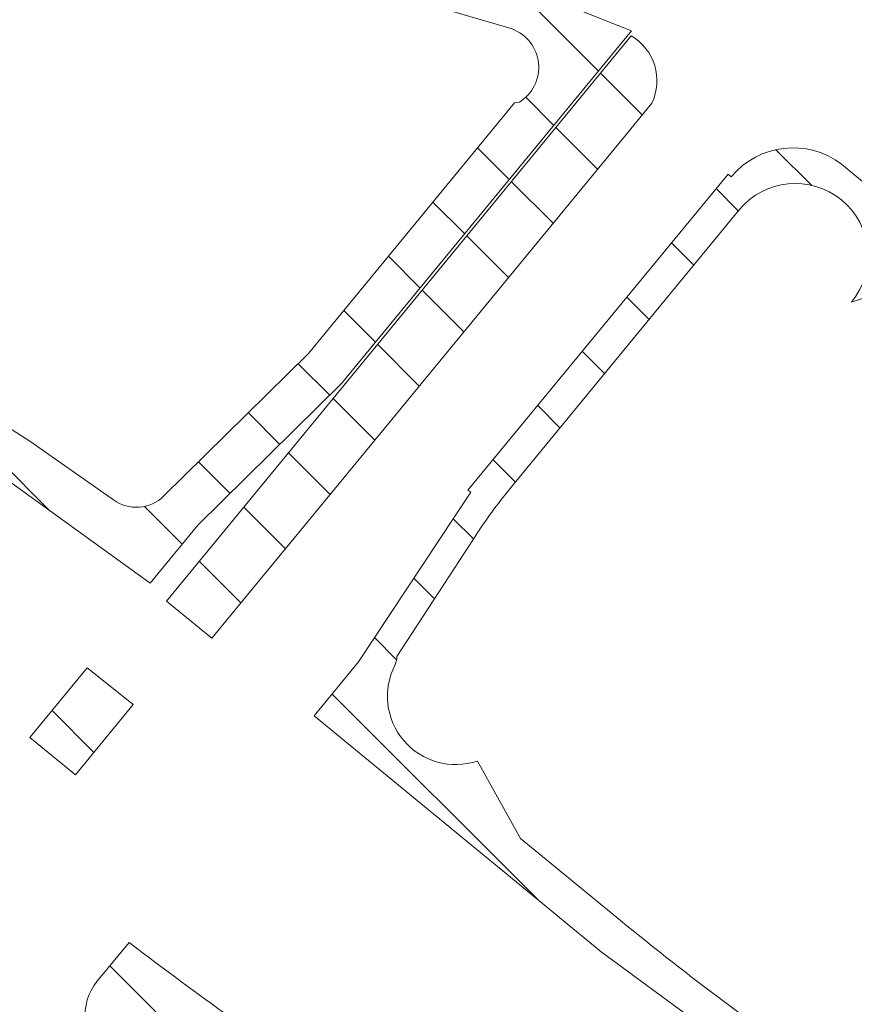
# Model space of a CAD drawing. Header units: metres. Extents: x 167411 to 168816, y 461777 to 462985.
# Tile 414 of 493: x 167743 to 167773, y 462719 to 462755. Entities that reach past the tile are written whole.
import ezdxf

# ---------------------------------------------------------------- set-up
doc = ezdxf.new("R2010")
doc.units = ezdxf.units.M
doc.header["$LTSCALE"] = 0.5
for name, color, linetype, lineweight, true_color in [('Noord-N-WE-GW-AANVULLEN-teelgrond 1e grootte boom', 7, 'Continuous', 18, 0x0001ff), ('Noord-N-WE-GW-AANVULLEN-vrijgekomen grond (uitvullen)', 7, 'Continuous', 18, 0x0100ff), ('Noord-N-WE-GW-AANVULLEN-zand uitvullen', 7, 'Continuous', 18, 0x3fff01), ('Zuid-N-WE-GW-AANVULLEN-menggranulaat', 7, 'Continuous', 18, 0x01ff7f), ('Zuid-N-WE-GW-AANVULLEN-teelgrond 1e grootte boom', 7, 'Continuous', 18, 0x0001ff), ('Zuid-N-WE-GW-AANVULLEN-vrijgekomen grond (uitvullen)', 7, 'Continuous', 18, 0x0100ff), ('Zuid-N-WE-GW-AANVULLEN-zand uitvullen', 7, 'Continuous', 18, 0x3fff01), ('Zuid-N-WE-GW-ONTGRAVEN-grond-menggranulaat', 7, 'Continuous', 18, 0xff0001)]:
    doc.layers.add(name, color=color, linetype=linetype, lineweight=lineweight, true_color=true_color)
pattern_1 = [(45, (0, 0), (-3.535533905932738, 3.535533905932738), []), (45, (3.5355339, 0), (-3.535533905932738, 3.535533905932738), [2.5, -1.25])]
pattern_2 = [(135, (0, 0), (-1.767766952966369, -1.767766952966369), [])]

msp = doc.modelspace()

# ---------------------------------------------------------------- hatches: boundary and pattern name
at = {"layer": 'Noord-N-WE-GW-AANVULLEN-teelgrond 1e grootte boom'}
h = msp.add_hatch(dxfattribs=at)
h.set_pattern_fill('ANSI33', color=256, scale=20)
h.set_pattern_definition(pattern_1)
h.paths.add_polyline_path([(167851.496245, 462738.563006), (167851.496245, 462733.563006), (167857.496245, 462733.563006), (167857.496245, 462738.563006)])
h.paths.add_polyline_path([(167851.3662560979, 462731.3587327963), (167851.3662560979, 462726.3587327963), (167857.3662560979, 462726.3587327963), (167857.3662560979, 462731.3587327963)])
h.paths.add_polyline_path([(167853.7575194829, 462724.8166165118), (167854.1870491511, 462719.8351002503), (167860.1648686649, 462720.3505358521), (167859.7353389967, 462725.3320521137)])
edge = h.paths.add_edge_path()
edge.add_line((167819.752561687, 462698.5678700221), (167818.5773189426, 462699.0071671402))
edge.add_line((167818.5773189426, 462699.0071671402), (167819.6625522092, 462695.1794274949))
edge.add_line((167819.6625522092, 462695.1794274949), (167823.7469851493, 462693.8079464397))
edge.add_arc((167900.6604038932, 462925.3685777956), 243.9999999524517, 251.6259691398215, 258.5614237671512)
edge.add_arc((167946.0157406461, 463149.5269567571), 472.7008644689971, 258.5614237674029, 259.1146180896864)
edge.add_arc((167946.0157504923, 463149.526999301), 472.7009081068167, 259.1146178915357, 259.7296689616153)
edge.add_line((167861.7366223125, 462684.3999445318), (167862.3462604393, 462687.5686881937))
edge.add_arc((167897.0482822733, 462880.5361637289), 196.0629412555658, 258.8202020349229, 259.8052653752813, ccw=False)
edge.add_arc((167900.6604038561, 462925.3685776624), 240.799999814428, 250.3668830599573, 260.0454236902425, ccw=False)
edge = h.paths.add_edge_path()
edge.add_line((167578.4032729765, 462799.7303160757), (167596.6203670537, 462796.9720314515))
edge.add_line((167596.6203670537, 462796.9720314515), (167601.6020787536, 462796.1410789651))
edge.add_arc((167606.5339795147, 462827.100711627), 31.34999999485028, 260.94877682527, 275.6641324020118)
edge.add_line((167609.6281247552, 462795.9037764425), (167609.6238054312, 462793.4097978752))
edge.add_arc((167603.0385404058, 462821.3954510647), 28.74999999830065, 263.5356267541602, 283.2413064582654, ccw=False)
edge.add_arc((167609.42836148, 462855.0211414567), 62.93352959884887, 252.2468160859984, 261.20118637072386, ccw=False)
edge.add_arc((167562.3483782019, 462696.7118973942), 102.2499999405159, 74.17099039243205, 77.73495314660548)
edge.add_arc((167562.3483781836, 462696.7118973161), 102.250000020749, 77.73495314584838, 81.12712426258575)
edge.add_line((167578.1196902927, 462797.7382711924), (167578.4032729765, 462799.7303160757))
edge = h.paths.add_edge_path()
edge.add_arc((167472.8983696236, 462038.8933752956), 768.1212285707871, 83.66386098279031, 84.63420210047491, ccw=False)
edge.add_line((167557.6691693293, 462802.3225686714), (167557.5895591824, 462800.5467459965))
edge.add_arc((167555.5527658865, 462613.8437053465), 186.7141502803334, 89.37496984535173, 91.48672537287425)
edge.add_line((167550.7084035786, 462800.495000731), (167546.2931048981, 462800.5326116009))
edge.add_line((167546.2931048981, 462800.5326116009), (167544.6420942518, 462803.1182976))
edge.add_line((167544.6420942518, 462803.1182976), (167544.728463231, 462803.6486691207))
edge = h.paths.add_edge_path()
edge.add_line((167502.3501883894, 462807.3307395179), (167484.6232827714, 462807.8409732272))
edge.add_line((167484.6232827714, 462807.8409732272), (167479.5257499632, 462809.9299242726))
edge.add_line((167479.5257499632, 462809.9299242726), (167479.5256575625, 462809.9101138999))
edge.add_arc((167475.679294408, 461985.2643094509), 824.6547746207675, 89.73275947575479, 92.94858476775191)
edge.add_arc((167431.5555315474, 462841.903473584), 33.11999999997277, 262.34218993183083, 272.94858476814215, ccw=False)
edge.add_line((167427.142078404, 462809.0788512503), (167426.7420394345, 462806.1212264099))
edge.add_arc((167432.0353601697, 462845.4296723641), 39.66324706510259, 262.3306199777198, 270.6948268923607)
edge.add_arc((167473.7999534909, 462046.5827580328), 760.3082304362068, 90.64474842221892, 93.112606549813, ccw=False)
edge.add_line((167465.244398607, 462806.842850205), (167494.8134747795, 462803.0676205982))
edge.add_arc((167472.8515045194, 461852.3212443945), 951.0000000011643, 86.68204269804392, 88.67671915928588, ccw=False)
edge.add_line((167527.8924539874, 462801.7271080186), (167531.204409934, 462801.5236236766))
edge.add_line((167531.204409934, 462801.5236236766), (167531.5202549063, 462805.673126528))
edge.add_arc((167473.7849370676, 462047.1590229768), 760.7082306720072, 85.64724816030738, 87.84798802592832)
at = {"layer": 'Noord-N-WE-GW-AANVULLEN-vrijgekomen grond (uitvullen)'}
h = msp.add_hatch(dxfattribs=at)
h.set_pattern_fill('ANSI31', color=256, scale=20, angle=90)
h.set_pattern_definition(pattern_2)
h.paths.add_polyline_path([(167706.5403685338, 462772.1138075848), (167705.5804373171, 462772.3937999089), (167705.4124074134, 462771.8178086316), (167703.7516926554, 462762.0633027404), (167703.4842424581, 462761.5262080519), (167704.3793998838, 462761.0804579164), (167704.3125373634, 462760.9461843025), (167706.702073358, 462759.6931818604), (167716.3782634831, 462754.1611343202), (167725.1101927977, 462748.8741298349), (167738.1994045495, 462740.948880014), (167742.532467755, 462738.175838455), (167747.7370779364, 462734.41951791), (167749.4384790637, 462736.4891531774), (167754.583392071, 462741.5587953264), (167764.9536591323, 462754.1798085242), (167756.5114375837, 462757.5363003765)])
edge = h.paths.add_edge_path(flags=16)
edge.add_line((167760.9397763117, 462751.6359280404), (167760.7716218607, 462751.6103917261))
edge.add_line((167760.7716218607, 462751.6103917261), (167753.4005272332, 462742.6394865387))
edge.add_line((167753.4005272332, 462742.6394865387), (167748.2249168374, 462737.5395961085))
edge.add_arc((167747.2422889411, 462738.5368134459), 1.400000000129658, 233.96650911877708, 314.5777961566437, ccw=False)
edge.add_line((167746.4187276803, 462737.4046708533), (167743.4281533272, 462739.5016391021))
edge.add_line((167743.4281533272, 462739.5016391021), (167739.0281055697, 462742.3175489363))
edge.add_line((167739.0281055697, 462742.3175489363), (167717.211737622, 462755.5269132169))
edge.add_arc((167625.3086766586, 462606.0983188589), 175.4282686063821, 58.40723921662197, 62.07926896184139)
edge.add_line((167707.4528848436, 462761.1060815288), (167707.1000039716, 462766.4000602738))
edge.add_line((167707.1000039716, 462766.4000602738), (167706.6357025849, 462766.5763348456))
edge.add_arc((167707.6282180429, 462767.9625082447), 1.704864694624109, 80.19333900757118, 234.3969182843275, ccw=False)
edge.add_line((167707.9185975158, 462769.6424616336), (167760.6802256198, 462754.2508955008))
edge.add_arc((167760.1668116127, 462752.8772022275), 1.466501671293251, -57.93662365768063, 69.50691150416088, ccw=False)
edge.add_line((167760.9453142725, 462751.6343986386), (167760.9397763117, 462751.6359280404))
h = msp.add_hatch(dxfattribs=at)
h.set_pattern_fill('ANSI31', color=256, scale=20, angle=90)
h.set_pattern_definition(pattern_2)
edge = h.paths.add_edge_path()
edge.add_line((167773.9350348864, 462744.8437128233), (167774.7053209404, 462747.5686042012))
edge.add_line((167774.7053209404, 462747.5686042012), (167772.4681345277, 462749.4091594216))
edge.add_arc((167770.7280234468, 462747.1238616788), 2.87238095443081, 52.71299964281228, 140.1453599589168)
edge.add_line((167768.5229749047, 462748.9646042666), (167768.4071028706, 462749.059860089))
edge.add_line((167768.4071028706, 462749.059860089), (167759.1034751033, 462737.7426487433))
edge.add_line((167759.1034751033, 462737.7426487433), (167759.203539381, 462737.6764132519))
edge.add_line((167759.203539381, 462737.6764132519), (167755.1871688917, 462731.6087416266))
edge.add_line((167755.1871688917, 462731.6087416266), (167753.595630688, 462729.6727469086))
edge.add_line((167753.595630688, 462729.6727469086), (167754.7471526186, 462728.7266177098))
edge.add_line((167754.7471526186, 462728.7266177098), (167760.9556895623, 462723.6252692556))
edge.add_line((167760.9556895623, 462723.6252692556), (167763.8707047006, 462721.2300982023))
edge.add_line((167763.8707047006, 462721.2300982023), (167772.4173993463, 462714.9365886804))
edge.add_line((167772.4173993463, 462714.9365886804), (167789.7646908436, 462704.7839077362))
edge.add_line((167789.7646908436, 462704.7839077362), (167803.3519518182, 462698.3356511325))
edge.add_line((167803.3519518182, 462698.3356511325), (167803.4232144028, 462698.4753509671))
edge.add_line((167803.4232144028, 462698.4753509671), (167804.3450095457, 462698.0911183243))
edge.add_line((167804.3450095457, 462698.0911183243), (167804.5758562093, 462698.6449322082))
edge.add_line((167804.5758562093, 462698.6449322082), (167810.5811801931, 462701.9960651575))
edge.add_line((167810.5811801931, 462701.9960651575), (167807.2148443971, 462703.824238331))
edge.add_line((167807.2148443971, 462703.824238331), (167803.3306558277, 462701.6217586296))
edge.add_arc((167802.8460870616, 462700.9058441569), 0.8644885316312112, -103.0830627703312, 55.90778063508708, ccw=False)
edge.add_arc((167882.1809058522, 462882.209019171), 198.7510608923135, 236.6760153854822, 246.4123589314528, ccw=False)
edge.add_arc((167827.2157503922, 462798.6067503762), 98.69853638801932, 236.08317367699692, 236.6753450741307, ccw=False)
edge.add_arc((167827.2165609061, 462798.6079693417), 98.70000020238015, 230.5911913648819, 236.0831780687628, ccw=False)
edge.add_line((167764.5569343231, 462722.3487978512), (167761.6419191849, 462724.7439689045))
edge.add_line((167761.6419191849, 462724.7439689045), (167760.9824417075, 462725.2858396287))
edge.add_line((167760.9824417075, 462725.2858396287), (167759.4385842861, 462728.0537303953))
edge.add_arc((167758.6675335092, 462730.374319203), 2.445332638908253, 152.3410074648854, 288.37984877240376, ccw=False)
edge.add_arc((167755.8140827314, 462731.7924718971), 0.7435235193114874, 337.627139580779, 360.3502143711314)
edge.add_line((167756.5575923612, 462731.7970165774), (167759.3561178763, 462736.0950902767))
edge.add_arc((167775.2784544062, 462725.7278727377), 19.00000000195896, 140.5911913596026, 146.9313831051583, ccw=False)
edge.add_line((167760.598370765, 462737.7900095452), (167768.8034407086, 462747.7758947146))
edge.add_arc((167770.8122942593, 462746.1252865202), 2.599999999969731, -39.40880863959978, 140.5911913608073, ccw=False)
edge.add_line((167772.8211478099, 462744.4746783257), (167773.9350348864, 462744.8437128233))
at = {"layer": 'Noord-N-WE-GW-AANVULLEN-zand uitvullen'}
h = msp.add_hatch(dxfattribs=at)
h.set_pattern_fill('ANSI31', color=256, scale=20, angle=90)
h.set_pattern_definition(pattern_2)
edge = h.paths.add_edge_path()
edge.add_line((167749.9464689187, 462732.4489679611), (167748.3157090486, 462733.7721422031))
edge.add_line((167748.3157090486, 462733.7721422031), (167754.5501662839, 462741.3597160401))
edge.add_line((167754.5501662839, 462741.3597160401), (167764.9394306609, 462754.0038497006))
edge.add_arc((167764.012295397, 462752.4029373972), 1.850000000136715, -26.0576243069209, 59.923609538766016, ccw=False)
edge.add_line((167765.6742479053, 462751.5902788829), (167765.4030401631, 462751.2602086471))
edge.add_line((167765.4030401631, 462751.2602086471), (167764.7681908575, 462750.4875726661))
edge.add_line((167764.7681908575, 462750.4875726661), (167756.1026763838, 462739.9413088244))
edge.add_line((167756.1026763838, 462739.9413088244), (167749.9464689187, 462732.4489679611))
edge = h.paths.add_edge_path()
edge.add_line((167810.1293982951, 462723.4999018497), (167809.4386496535, 462721.6654249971))
edge.add_arc((167826.3977031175, 462766.3047533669), 47.75226834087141, 213.4088242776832, 249.1975735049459, ccw=False)
edge.add_arc((167742.884921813, 462711.218561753), 52.29208756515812, 33.40992391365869, 41.08554998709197)
edge.add_line((167782.2989929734, 462745.5841465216), (167783.772605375, 462746.8761828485))
edge.add_arc((167742.9192725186, 462711.2429217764), 54.21000000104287, 33.408366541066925, 41.095720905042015, ccw=False)
edge.add_arc((167826.3960196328, 462766.3031859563), 45.79000000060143, 213.4083665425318, 249.1916025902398)
edge = h.paths.add_edge_path()
edge.add_line((167832.8608694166, 462724.461658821), (167832.8628630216, 462724.417020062))
edge.add_line((167832.8628630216, 462724.417020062), (167832.8399695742, 462724.4160300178))
edge.add_line((167832.8399695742, 462724.4160300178), (167833.0613952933, 462719.4580923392))
edge.add_line((167833.0613952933, 462719.4580923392), (167833.0842872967, 462719.4591147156))
edge.add_line((167833.0842872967, 462719.4591147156), (167833.1341986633, 462718.3415505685))
edge.add_arc((167836.0106400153, 462774.2175613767), 55.94999998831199, 267.0530717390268, 274.9281216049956)
edge.add_line((167840.8170770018, 462718.4743944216), (167870.436461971, 462721.0283165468))
edge.add_line((167870.436461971, 462721.0283165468), (167870.6169378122, 462718.9360860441))
edge.add_line((167870.6169378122, 462718.9360860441), (167840.9974794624, 462716.3821575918))
edge.add_arc((167836.0106400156, 462774.2175613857), 58.04999999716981, 263.4683981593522, 274.9281216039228, ccw=False)
edge.add_arc((167829.7258858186, 462719.3261744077), 2.800000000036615, 177.8736503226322, 263.4683981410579, ccw=False)
edge.add_line((167826.9278137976, 462719.4300636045), (167829.8827276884, 462718.7707483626))
edge.add_line((167829.8827276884, 462718.7707483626), (167830.4841172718, 462721.4660514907))
edge.add_line((167830.4841172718, 462721.4660514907), (167830.5117628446, 462721.6108535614))
edge.add_line((167830.5117628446, 462721.6108535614), (167830.9468928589, 462724.3377614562))
edge.add_line((167830.9468928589, 462724.3377614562), (167830.7587835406, 462724.3677778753))
edge.add_line((167830.7587835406, 462724.3677778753), (167832.8608694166, 462724.461658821))
edge = h.paths.add_edge_path()
edge.add_line((167827.8648713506, 462724.8295566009), (167829.5824657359, 462724.555481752))
edge.add_line((167829.5824657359, 462724.555481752), (167832.8102013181, 462724.6996351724))
edge.add_line((167832.8102013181, 462724.6996351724), (167832.5505339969, 462730.5138395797))
edge.add_line((167832.5505339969, 462730.5138395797), (167827.9559298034, 462730.3086406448))
edge.add_arc((167795.3298903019, 462728.1105633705), 32.69999995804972, -5.758553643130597, 3.854299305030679, ccw=False)
edge = h.paths.add_edge_path()
edge.add_line((167817.9536276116, 462701.0487781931), (167819.5593207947, 462700.1919530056))
edge.add_line((167819.5593207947, 462700.1919530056), (167826.4026807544, 462713.0164317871))
edge.add_arc((167826.0324682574, 462710.2410142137), 2.799999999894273, 82.40217579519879, 151.9148606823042)
edge.add_line((167823.5621710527, 462711.5592068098), (167817.9536276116, 462701.0487781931))
at = {"layer": 'Zuid-N-WE-GW-AANVULLEN-menggranulaat'}
h = msp.add_hatch(dxfattribs=at)
h.set_pattern_fill('ANSI37', color=256, scale=20)
h.set_pattern_definition([(45, (0, 0), (-1.767766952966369, 1.767766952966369), []), (135, (0, 0), (-1.767766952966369, -1.767766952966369), [])])
edge = h.paths.add_edge_path()
edge.add_arc((167803.4791472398, 462466.3690323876), 20.99999999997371, 297.6526232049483, 334.9313167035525)
edge.add_line((167822.5009582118, 462457.4712401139), (167827.8134121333, 462468.8282701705))
edge.add_arc((167808.7916689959, 462477.7260058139), 20.99991456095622, 334.9313782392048, 364.503464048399)
edge.add_line((167829.7267481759, 462479.3749058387), (167827.4790799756, 462507.9125713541))
edge.add_arc((167825.4852546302, 462507.755534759), 2.000000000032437, 4.503402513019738, 90.27156755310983)
edge.add_arc((167824.8460969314, 462642.6050917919), 132.8510717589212, 259.64941472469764, 270.2715675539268, ccw=False)
edge.add_arc((167754.8900732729, 462225.1511423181), 290.4445156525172, 80.86994677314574, 87.31915756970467)
edge.add_arc((167775.0175849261, 462636.516389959), 121.415015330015, 260.654251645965, 266.9109979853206, ccw=False)
edge.add_arc((167974.3146421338, 463868.2755060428), 1369.192570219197, 259.95828140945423, 260.7955184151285, ccw=False)
edge.add_arc((167530.3156294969, 461237.1591816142), 1299.214996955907, 80.9099083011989, 81.3481679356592)
edge.add_line((167725.7562178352, 462521.5900223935), (167726.5613614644, 462523.2881156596))
edge.add_arc((167530.3156294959, 461237.1591816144), 1301.01499695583, 80.90924953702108, 81.32436302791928, ccw=False)
edge.add_arc((167974.3146421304, 463868.2755060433), 1367.392570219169, 259.957655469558, 260.7956117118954)
edge.add_arc((167775.0175849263, 462636.5163899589), 119.6150153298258, 260.6531923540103, 266.9079431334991)
edge.add_arc((167754.8900732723, 462225.1511423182), 292.2445156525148, 80.8661692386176, 87.3178939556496, ccw=False)
edge.add_arc((167824.846096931, 462642.6050917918), 131.0510717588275, 259.6410738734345, 270.081003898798)
edge.add_arc((167825.0285473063, 462513.5541490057), 1.999999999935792, 270.0810038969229, 364.5034025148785)
edge.add_line((167827.0223726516, 462513.711185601), (167826.3476529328, 462522.277808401))
edge.add_arc((167851.2704697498, 462524.2407658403), 25.00000000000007, 159.6344798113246, 184.5034025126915, ccw=False)
edge.add_line((167827.8331801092, 462532.9409643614), (167839.6054740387, 462564.6541099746))
edge.add_arc((167863.0427636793, 462555.9539114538), 25.00000000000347, 92.92646269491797, 159.6344798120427, ccw=False)
edge.add_arc((167859.6731861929, 462621.8678397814), 41.00000000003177, 272.9264626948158, 332.9525938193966)
edge.add_arc((167761.4366320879, 462672.0242893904), 151.2999999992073, 332.9525938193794, 343.4711954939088)
edge.add_arc((167761.4366320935, 462672.0242893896), 151.2999999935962, 343.4711954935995, 352.7182832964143)
edge.add_arc((167761.4366320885, 462672.0242893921), 151.299999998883, 352.7182832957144, 359.9848447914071)
edge.add_arc((167762.6427129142, 462672.126905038), 150.0939816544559, 359.9455512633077, 369.780692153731)
edge.add_arc((167930.1719424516, 462701.5206140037), 19.9999999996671, 191.1198891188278, 191.2334212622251, ccw=False)
edge.add_arc((167737.3431602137, 462663.465514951), 176.548040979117, 11.16895386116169, 18.09769581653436)
edge.add_line((167905.1570562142, 462718.3080812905), (167903.1593950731, 462724.0577253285))
edge.add_arc((167739.6427847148, 462664.0457215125), 174.1812919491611, 20.15357154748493, 22.68530781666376)
edge.add_line((167900.3488921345, 462731.2221273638), (167888.5491926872, 462758.9092599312))
edge.add_arc((165746.7489998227, 461786.7376482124), 2352.110904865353, 24.41348664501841, 26.09998645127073)
edge.add_line((167859.0096983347, 462821.5228676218), (167856.2721985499, 462827.0317757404))
edge.add_line((167856.2721985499, 462827.0317757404), (167849.4427865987, 462840.7263118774))
edge.add_line((167849.4427865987, 462840.7263118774), (167853.1350324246, 462842.2854980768))
edge.add_line((167853.1350324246, 462842.2854980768), (167860.3813711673, 462827.7549278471))
edge.add_line((167860.3813711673, 462827.7549278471), (167861.3957378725, 462825.6996336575))
edge.add_line((167861.3957378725, 462825.6996336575), (167863.1099234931, 462822.2444456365))
edge.add_arc((165737.1791078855, 461782.2200335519), 2366.692335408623, 24.416192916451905, 26.068294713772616, ccw=False)
edge.add_line((167892.2107470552, 462760.5202148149), (167904.0259808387, 462732.7966320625))
edge.add_arc((167739.8099433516, 462664.1044459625), 178.0042791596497, 19.80421544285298, 22.699741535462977, ccw=False)
edge.add_line((167907.2863097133, 462724.4135672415), (167909.2465979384, 462718.6607007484))
edge.add_arc((167740.0904840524, 462664.1680653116), 177.7167357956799, 11.117207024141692, 17.85603628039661, ccw=False)
edge.add_arc((167930.1719424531, 462701.5206139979), 16.00000000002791, 191.1198890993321, 191.4083296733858)
edge.add_arc((167760.3030476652, 462671.9276384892), 156.4335888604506, 0.020354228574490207, 9.726300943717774, ccw=False)
edge.add_arc((167761.4366320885, 462672.0242893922), 155.2999999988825, 352.7182832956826, 359.9848447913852, ccw=False)
edge.add_arc((167761.4366320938, 462672.0242893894), 155.2999999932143, 343.47119549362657, 352.71828329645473, ccw=False)
edge.add_arc((167761.4366320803, 462672.0242893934), 155.3000000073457, 332.95259381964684, 343.47119549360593, ccw=False)
edge.add_arc((167859.6731861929, 462621.8678397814), 45.0000000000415, 272.9264626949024, 332.9525938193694, ccw=False)
edge.add_arc((167863.0427636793, 462555.9539114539), 20.99999999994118, 92.92646269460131, 159.6344798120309)
edge.add_line((167843.3554403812, 462563.2620782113), (167831.5831464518, 462531.548932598))
edge.add_arc((167851.2704697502, 462524.2407658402), 21.00000000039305, 159.6344798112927, 184.5034025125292)
edge.add_line((167830.3353036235, 462522.5918815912), (167833.7143988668, 462479.6889790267))
edge.add_arc((167808.7916777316, 462477.7260042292), 24.99990597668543, -25.068626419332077, 4.503459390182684, ccw=False)
edge.add_line((167831.4366161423, 462467.1334566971), (167826.1241603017, 462455.7764225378))
edge.add_arc((167803.4791472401, 462466.3690323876), 24.99999999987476, 326.0230712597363, 334.93131670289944, ccw=False)
edge.add_line((167824.2107141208, 462452.3975566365), (167824.3351035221, 462452.313727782))
edge.add_arc((167826.6985021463, 462450.7209795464), 2.849999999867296, 146.0230712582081, 226.2503602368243)
edge.add_line((167824.7277028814, 462448.6622298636), (167832.9604662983, 462440.7811726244))
edge.add_line((167832.9604662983, 462440.7811726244), (167832.856741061, 462440.6728163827))
edge.add_line((167832.856741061, 462440.6728163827), (167836.0875973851, 462437.5799832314))
edge.add_arc((167853.3620299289, 462455.6518945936), 24.99999999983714, 226.2924793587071, 277.4629986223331)
edge.add_line((167856.6091772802, 462430.8636708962), (167887.2002697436, 462434.8709683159))
edge.add_line((167887.2002697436, 462434.8709683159), (167887.6548703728, 462431.4006169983))
edge.add_line((167887.6548703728, 462431.4006169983), (167857.0637779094, 462427.3933195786))
edge.add_arc((167853.3620299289, 462455.6518945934), 28.49999999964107, 226.4362674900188, 277.4629986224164, ccw=False)
edge.add_line((167833.7209410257, 462435.0005598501), (167830.4365544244, 462438.1445760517))
edge.add_line((167830.4365544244, 462438.1445760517), (167830.3328291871, 462438.03621981))
edge.add_line((167830.3328291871, 462438.03621981), (167822.1006203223, 462445.9165948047))
edge.add_arc((167820.1298408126, 462443.8578262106), 2.850000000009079, 46.25091003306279, 126.488941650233)
edge.add_line((167818.435038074, 462446.1491454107), (167818.3458420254, 462446.2697441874))
edge.add_arc((167803.479147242, 462466.3690323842), 24.99999999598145, 300.71144744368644, 306.4889533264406, ccw=False)
edge.add_line((167816.2470148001, 462444.8752761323), (167813.2254524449, 462447.7677008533))
at = {"layer": 'Zuid-N-WE-GW-AANVULLEN-teelgrond 1e grootte boom'}
h = msp.add_hatch(dxfattribs=at)
h.set_pattern_fill('ANSI33', color=256, scale=20)
h.set_pattern_definition(pattern_1)
h.paths.add_polyline_path([(167632.8377178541, 462676.5266989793), (167632.8377178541, 462671.5266989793), (167638.8377178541, 462671.5266989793), (167638.8377178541, 462676.5266989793)])
h.paths.add_polyline_path([(167654.1186690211, 462688.734524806), (167654.1186690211, 462683.734524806), (167660.1186690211, 462683.734524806), (167660.1186690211, 462688.734524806)])
h.paths.add_polyline_path([(167683.8796496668, 462668.6183621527), (167683.8796496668, 462663.6183621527), (167689.8796496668, 462663.6183621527), (167689.8796496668, 462668.6183621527)])
edge = h.paths.add_edge_path()
edge.add_arc((167810.3808444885, 462803.3814329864), 106.5000072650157, 242.86446916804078, 243.3100240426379, ccw=False)
edge.add_line((167761.8065248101, 462708.6038669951), (167760.9984946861, 462707.2503733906))
edge.add_arc((167900.6604039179, 462925.3685778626), 259.0000000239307, 237.3684112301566, 245.5973856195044)
edge.add_line((167793.6555941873, 462689.5063920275), (167800.444228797, 462686.5429145))
edge.add_line((167800.444228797, 462686.5429145), (167800.9974573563, 462686.3120079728))
edge.add_line((167800.9974573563, 462686.3120079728), (167801.2488266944, 462686.9240642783))
edge.add_line((167801.2488266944, 462686.9240642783), (167800.5308514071, 462689.8730815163))
edge.add_line((167800.5308514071, 462689.8730815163), (167797.4306392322, 462691.1075347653))
edge.add_arc((167797.765800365, 462692.0496956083), 1.000000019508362, 246.25729131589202, 250.4176637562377, ccw=False)
edge.add_arc((167900.6603241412, 462925.3684069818), 255.9998115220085, 243.3097077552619, 246.2025355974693, ccw=False)
edge.add_line((167785.6734964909, 462696.646014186), (167766.6099376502, 462706.1854506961))
edge.add_line((167766.6099376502, 462706.1854506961), (167762.5450142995, 462708.2290031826))
edge = h.paths.add_edge_path()
edge.add_line((167729.7955435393, 462731.755873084), (167718.4336053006, 462741.0916000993))
edge.add_arc((167656.8532226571, 462666.1459099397), 97.00000000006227, 50.59119135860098, 61.94803445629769)
edge.add_arc((167611.2368211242, 462580.54133114), 194.0000000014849, 61.94803431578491, 75.54710071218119)
edge.add_arc((167473.7849370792, 462047.1590232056), 744.8082304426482, 75.54877375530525, 77.73469606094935)
edge.add_arc((167473.78493708, 462047.1590232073), 744.8082304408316, 77.73469606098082, 79.04143100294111)
edge.add_line((167615.3723289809, 462778.3856027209), (167614.8020302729, 462775.4403694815))
edge.add_arc((167473.7677960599, 462047.0874752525), 741.8817923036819, 75.54949357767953, 79.04118276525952, ccw=False)
edge.add_arc((167611.2368215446, 462580.5413309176), 191.0000000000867, 51.90992444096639, 75.54949357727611, ccw=False)
edge.add_line((167729.0646370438, 462730.8663318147), (167729.7955435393, 462731.755873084))
edge = h.paths.add_edge_path()
edge.add_arc((167472.8515045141, 461852.3212443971), 938.9999999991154, 85.87992178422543, 87.73106189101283)
edge.add_arc((167502.2273521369, 462593.7395201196), 196.9999999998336, 87.73106189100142, 96.39076555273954)
edge.add_arc((167457.7038466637, 462991.2538688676), 203.0000000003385, 273.55816279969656, 276.39076555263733, ccw=False)
edge.add_line((167470.3023812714, 462788.6451895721), (167468.5569805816, 462788.544200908))
edge.add_arc((167468.503516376, 462789.5427705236), 0.9999998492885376, 126.58263599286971, 273.0647350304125, ccw=False)
edge.add_line((167467.9075349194, 462790.3457685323), (167467.8520288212, 462791.5115153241))
edge.add_line((167467.8520288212, 462791.5115153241), (167463.356459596, 462791.333787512))
edge.add_line((167463.356459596, 462791.333787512), (167463.3627943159, 462791.1097321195))
edge.add_line((167463.3627943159, 462791.1097321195), (167462.3580633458, 462791.0829777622))
edge.add_arc((167462.3345474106, 462789.8042607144), 1.278933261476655, 88.94643464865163, 226.1744196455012)
edge.add_line((167461.448930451, 462788.8815728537), (167462.1728936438, 462788.1917342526))
edge.add_line((167462.1728936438, 462788.1917342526), (167462.1250852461, 462788.1415608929))
edge.add_arc((167466.9677423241, 462794.3276324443), 7.856131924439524, 231.9450104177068, 266.4484992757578)
edge.add_arc((167460.2758619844, 462965.3663968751), 178.9874041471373, 271.9867574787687, 276.4949520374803)
edge.add_arc((167502.2273521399, 462593.7395200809), 195.0000000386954, 93.46616453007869, 96.39076555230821, ccw=False)
edge.add_arc((167496.4837385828, 462688.5657343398), 99.99999999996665, 87.97320017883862, 93.46616452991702, ccw=False)
edge.add_arc((167473.7849370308, 462047.1590232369), 741.8082304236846, 86.95425751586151, 87.97320017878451, ccw=False)
edge.add_arc((167473.7957505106, 462047.2905003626), 741.6763644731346, 83.64190735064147, 86.95455203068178, ccw=False)
edge.add_line((167555.9305037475, 462784.4049500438), (167556.2896047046, 462786.3928943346))
edge.add_arc((167533.3755837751, 462692.3299431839), 96.81369290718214, 76.30923118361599, 85.88914324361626)
edge = h.paths.add_edge_path()
edge.add_line((167584.8977186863, 462782.6331097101), (167584.6325823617, 462780.6366321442))
edge.add_line((167584.6325823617, 462780.6366321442), (167596.1308612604, 462778.8071042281))
edge.add_line((167596.1308612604, 462778.8071042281), (167596.4327265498, 462781.6749466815))
edge.add_line((167596.4327265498, 462781.6749466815), (167593.1436613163, 462782.1492670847))
edge.add_arc((167583.1492237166, 462682.3260606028), 100.3222873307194, 84.28252100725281, 89.00135396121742)
edge = h.paths.add_edge_path()
edge.add_line((167428.3733344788, 462785.1688034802), (167429.6782427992, 462782.4659556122))
edge.add_arc((167439.9861721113, 462760.6301085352), 24.14658618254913, 92.09856876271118, 115.2703350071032, ccw=False)
edge.add_line((167439.1019544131, 462784.7604998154), (167449.4898294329, 462785.1491883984))
edge.add_line((167449.4898294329, 462785.1491883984), (167449.5082445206, 462787.980754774))
edge.add_line((167449.5082445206, 462787.980754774), (167439.1025243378, 462787.5772356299))
edge.add_arc((167438.9928821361, 462762.9630241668), 24.61445565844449, 89.74478183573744, 115.5586891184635)
at = {"layer": 'Zuid-N-WE-GW-AANVULLEN-vrijgekomen grond (uitvullen)'}
h = msp.add_hatch(dxfattribs=at)
h.set_pattern_fill('ANSI31', color=256, scale=20, angle=90)
h.set_pattern_definition(pattern_2)
edge = h.paths.add_edge_path()
edge.add_line((167746.9891547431, 462721.5661217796), (167745.8314651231, 462720.1625227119))
edge.add_arc((167747.2586452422, 462718.9853834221), 1.84999999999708, 140.4841608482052, 233.3770909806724)
edge.add_arc((167900.660403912, 462925.368577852), 259.0000000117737, 233.3770909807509, 245.597385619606)
edge.add_line((167793.6555941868, 462689.5063920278), (167800.444228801, 462686.5429144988))
edge.add_line((167800.444228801, 462686.5429144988), (167801.3670718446, 462686.1577382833))
edge.add_line((167801.3670718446, 462686.1577382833), (167801.5812943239, 462686.7182514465))
edge.add_line((167801.5812943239, 462686.7182514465), (167800.6268617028, 462692.1633440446))
edge.add_line((167800.6268617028, 462692.1633440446), (167800.8576897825, 462692.7171656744))
edge.add_line((167800.8576897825, 462692.7171656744), (167799.9346537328, 462693.1018791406))
edge.add_line((167799.9346537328, 462693.1018791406), (167799.9923607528, 462693.2403345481))
edge.add_arc((167910.7268898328, 462946.1190611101), 276.0612002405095, 243.37748507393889, 246.3515912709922, ccw=False)
edge.add_line((167787.0209895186, 462699.3263616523), (167767.9549345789, 462708.8670530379))
edge.add_arc((167822.0203004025, 462823.1896711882), 126.4623453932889, 237.851292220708, 244.6896320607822, ccw=False)
edge.add_arc((167810.3808411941, 462803.3814264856), 103.4999999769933, 232.5883898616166, 237.47177838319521, ccw=False)
edge.add_line((167747.5007820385, 462721.1722533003), (167746.9891547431, 462721.5661217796))
edge = h.paths.add_edge_path(flags=16)
edge.add_line((167766.744437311, 462706.4536109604), (167762.6797631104, 462708.4970381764))
edge.add_arc((167810.3808412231, 462803.3814265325), 106.2000000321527, 237.4717783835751, 243.3100240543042, ccw=False)
edge.add_arc((167810.3808412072, 462803.381426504), 106.1999999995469, 233.7471396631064, 237.4717783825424, ccw=False)
edge.add_arc((167747.9934259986, 462718.3046351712), 0.7000000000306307, 53.74713966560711, 233.74713966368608, ccw=False)
edge.add_arc((167810.3808412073, 462803.3814265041), 104.7999999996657, 233.7471396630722, 237.4717783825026)
edge.add_arc((167810.3808412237, 462803.3814265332), 104.8000000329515, 237.4717783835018, 243.3100240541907)
edge.add_line((167763.308590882, 462709.7478681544), (167767.3721025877, 462707.7050253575))
edge.add_line((167767.3721025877, 462707.7050253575), (167786.4373215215, 462698.1647542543))
edge.add_arc((167900.6604038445, 462925.3685778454), 254.2999999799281, 243.3097695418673, 246.2051892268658)
edge.add_arc((167797.7774848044, 462692.0445435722), 0.7000000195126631, -113.79481032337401, 66.20518967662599, ccw=False)
edge.add_arc((167900.6603241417, 462925.3684069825), 255.6998115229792, 243.3096451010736, 246.20519012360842, ccw=False)
edge.add_line((167785.8079969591, 462696.9141740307), (167766.744437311, 462706.4536109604))
at = {"layer": 'Zuid-N-WE-GW-AANVULLEN-zand uitvullen'}
h = msp.add_hatch(dxfattribs=at)
h.set_pattern_fill('ANSI31', color=256, scale=20, angle=90)
h.set_pattern_definition(pattern_2)
edge = h.paths.add_edge_path()
edge.add_line((167746.0574890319, 462707.049608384), (167747.5341338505, 462706.0116449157))
edge.add_arc((167900.5384625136, 462925.2505489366), 267.3499983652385, 235.0892517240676, 239.2017791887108)
edge.add_line((167763.6509345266, 462695.6033710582), (167763.7543577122, 462695.5417543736))
edge.add_line((167763.7543577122, 462695.5417543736), (167763.7853531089, 462695.6047682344))
edge.add_line((167763.7853531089, 462695.6047682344), (167765.5831786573, 462699.2597602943))
edge.add_line((167765.5831786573, 462699.2597602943), (167765.614171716, 462699.3227726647))
edge.add_line((167765.614171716, 462699.3227726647), (167764.7557974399, 462699.8357966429))
edge.add_arc((167901.2535414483, 462926.3076761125), 264.4260696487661, 234.92486973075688, 238.9220468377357, ccw=False)
edge.add_line((167749.3010812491, 462709.9015852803), (167749.1220713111, 462710.0278459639))
edge.add_line((167749.1220713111, 462710.0278459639), (167747.5781194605, 462707.8641980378))
edge.add_line((167747.5781194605, 462707.8641980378), (167744.7291116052, 462709.8972140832))
edge.add_line((167744.7291116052, 462709.8972140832), (167746.2726621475, 462712.0602996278))
edge.add_line((167746.2726621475, 462712.0602996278), (167746.0446516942, 462712.2247252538))
edge.add_arc((167923.8187949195, 462956.8267256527), 302.3801987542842, 233.36642273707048, 233.9907429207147, ccw=False)
edge.add_arc((167741.7432963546, 462711.9116740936), 2.800020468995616, 53.97826212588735, 140.5911913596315)
edge.add_line((167739.5798997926, 462713.6892651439), (167738.6145403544, 462712.514385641))
edge.add_arc((167901.0001997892, 462925.8745487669), 268.126204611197, 232.725706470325, 234.1630951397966)
edge.add_arc((167900.538462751, 462925.2505492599), 267.3499987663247, 234.165020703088, 234.7024319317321)
h.paths.add_polyline_path([(167743.3880066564, 462669.8150369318), (167745.2124934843, 462669.2427837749), (167746.5115370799, 462671.8836469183), (167746.4107840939, 462671.9335878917), (167753.0061602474, 462685.3420342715), (167757.2235732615, 462683.2675638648), (167757.1089343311, 462683.0345021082), (167757.3984772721, 462682.8920810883), (167758.2017828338, 462684.525206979), (167752.0999937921, 462687.5265684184)])
h.paths.add_polyline_path([(167763.5581563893, 462698.4812847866), (167762.2732645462, 462699.2552698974), (167763.047249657, 462700.5401617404), (167764.3321415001, 462699.7661766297)], flags=16)
edge = h.paths.add_edge_path()
edge.add_line((167763.9376697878, 462695.5972397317), (167768.8966332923, 462692.7193954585))
edge.add_line((167768.8966332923, 462692.7193954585), (167770.6909647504, 462696.3672840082))
edge.add_arc((167900.5384623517, 462925.2505486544), 263.1499980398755, 239.1848921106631, 240.43337508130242, ccw=False)
edge.add_line((167765.7347866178, 462699.250790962), (167763.9376697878, 462695.5972397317))
edge = h.paths.add_edge_path()
edge.add_line((167738.637681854, 462723.0832106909), (167738.8550439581, 462722.9113072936))
edge.add_arc((167740.002626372, 462724.3623602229), 1.850000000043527, 231.660872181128, 320.4881456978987)
edge.add_line((167741.4298883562, 462723.1853201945), (167742.7480624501, 462724.7778084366))
edge.add_line((167742.7480624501, 462724.7778084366), (167741.1255162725, 462726.1110007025))
edge.add_line((167741.1255162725, 462726.1110007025), (167738.637681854, 462723.0832106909))
h.paths.add_polyline_path([(167745.4758333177, 462731.3847247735), (167743.4338629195, 462728.8995683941), (167745.0629966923, 462727.5609633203), (167747.1298814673, 462730.0764414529)])
at = {"layer": 'Zuid-N-WE-GW-ONTGRAVEN-grond-menggranulaat'}
h = msp.add_hatch(dxfattribs=at)
h.set_pattern_fill('ANSI31', color=256, scale=20)
h.set_pattern_definition([(45, (0, 0), (-1.767766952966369, 1.767766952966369), [])])
edge = h.paths.add_edge_path()
edge.add_line((167853.1350324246, 462842.2854980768), (167849.4427865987, 462840.7263118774))
edge.add_line((167849.4427865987, 462840.7263118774), (167856.2721985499, 462827.0317757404))
edge.add_line((167856.2721985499, 462827.0317757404), (167859.0096983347, 462821.5228676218))
edge.add_arc((165746.7489998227, 461786.7376482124), 2352.110904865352, 24.413486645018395, 26.099986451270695, ccw=False)
edge.add_line((167888.5491926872, 462758.9092599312), (167900.3488921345, 462731.2221273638))
edge.add_arc((167739.6427847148, 462664.0457215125), 174.1812919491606, 20.153571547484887, 22.685307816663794, ccw=False)
edge.add_line((167903.1593950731, 462724.0577253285), (167905.1570562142, 462718.3080812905))
edge.add_arc((167737.3431602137, 462663.465514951), 176.5480409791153, 11.168953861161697, 18.097695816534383, ccw=False)
edge.add_arc((167930.1719424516, 462701.5206140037), 19.99999999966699, 191.1198891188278, 191.2334212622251)
edge.add_arc((167762.6427129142, 462672.126905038), 150.0939816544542, -0.054448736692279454, 9.780692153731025, ccw=False)
edge.add_arc((167761.4366320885, 462672.0242893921), 151.2999999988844, 352.7182832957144, 359.984844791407, ccw=False)
edge.add_arc((167761.4366320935, 462672.0242893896), 151.2999999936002, 343.4711954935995, 352.7182832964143, ccw=False)
edge.add_arc((167761.4366320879, 462672.0242893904), 151.299999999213, 332.95259381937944, 343.4711954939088, ccw=False)
edge.add_arc((167859.6731861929, 462621.8678397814), 41.00000000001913, 272.9264626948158, 332.9525938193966, ccw=False)
edge.add_arc((167863.0427636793, 462555.9539114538), 25.00000000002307, 92.926462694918, 159.6344798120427)
edge.add_line((167839.6054740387, 462564.6541099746), (167827.8331801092, 462532.9409643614))
edge.add_arc((167851.2704697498, 462524.2407658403), 24.99999999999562, 159.6344798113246, 184.5034025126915)
edge.add_line((167826.3476529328, 462522.277808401), (167827.0223726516, 462513.711185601))
edge.add_arc((167825.0285473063, 462513.5541490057), 1.999999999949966, -89.91899610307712, 4.5034025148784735, ccw=False)
edge.add_arc((167824.846096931, 462642.6050917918), 131.0510717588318, 259.6410738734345, 270.08100389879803, ccw=False)
edge.add_arc((167754.8900732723, 462225.1511423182), 292.2445156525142, 80.86616923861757, 87.31789395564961)
edge.add_arc((167775.0175849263, 462636.5163899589), 119.6150153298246, 260.65319235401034, 266.90794313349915, ccw=False)
edge.add_arc((167974.3146421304, 463868.2755060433), 1367.392570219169, 259.957655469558, 260.7956117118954, ccw=False)
edge.add_arc((167530.3156294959, 461237.1591816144), 1301.01499695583, 80.90924953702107, 81.3243630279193)
edge.add_line((167726.5613614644, 462523.2881156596), (167725.7562178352, 462521.5900223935))
edge.add_arc((167530.3156294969, 461237.1591816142), 1299.214996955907, 80.90990830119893, 81.3481679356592, ccw=False)
edge.add_arc((167974.3146421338, 463868.2755060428), 1369.192570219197, 259.9582814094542, 260.7955184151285)
edge.add_arc((167775.0175849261, 462636.516389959), 121.4150153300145, 260.654251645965, 266.9109979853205)
edge.add_arc((167754.8900732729, 462225.1511423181), 290.4445156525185, 80.86994677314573, 87.31915756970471, ccw=False)
edge.add_arc((167824.8460969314, 462642.6050917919), 132.8510717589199, 259.6494147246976, 270.2715675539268)
edge.add_arc((167825.4852546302, 462507.755534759), 2.000000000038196, 4.503402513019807, 90.27156755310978, ccw=False)
edge.add_line((167827.4790799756, 462507.9125713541), (167829.7267481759, 462479.3749058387))
edge.add_arc((167808.7916689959, 462477.7260058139), 20.9999145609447, -25.068621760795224, 4.50346404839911, ccw=False)
edge.add_line((167827.8134121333, 462468.8282701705), (167822.5009582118, 462457.4712401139))
edge.add_arc((167803.4791472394, 462466.369032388), 21.00000000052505, 297.652623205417, 334.9313167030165, ccw=False)
edge.add_line((167813.2254524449, 462447.7677008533), (167816.2470148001, 462444.8752761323))
edge.add_line((167816.2470148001, 462444.8752761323), (167827.0136215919, 462434.5688200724))
edge.add_line((167827.0136215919, 462434.5688200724), (167830.4365544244, 462438.1445760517))
edge.add_line((167830.4365544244, 462438.1445760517), (167833.7209410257, 462435.0005598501))
edge.add_arc((167853.3620299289, 462455.6518945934), 28.49999999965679, 226.4362674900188, 277.4629986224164)
edge.add_line((167857.0637779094, 462427.3933195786), (167887.6548703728, 462431.4006169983))
edge.add_line((167887.6548703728, 462431.4006169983), (167887.2002697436, 462434.8709683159))
edge.add_line((167887.2002697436, 462434.8709683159), (167856.6091772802, 462430.8636708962))
edge.add_arc((167853.3620299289, 462455.6518945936), 24.99999999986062, 226.2924793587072, 277.4629986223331, ccw=False)
edge.add_line((167836.0875973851, 462437.5799832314), (167832.856741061, 462440.6728163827))
edge.add_line((167832.856741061, 462440.6728163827), (167832.9604662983, 462440.7811726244))
edge.add_line((167832.9604662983, 462440.7811726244), (167824.7277028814, 462448.6622298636))
edge.add_arc((167826.6985021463, 462450.7209795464), 2.849999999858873, 146.0230712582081, 226.2503602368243, ccw=False)
edge.add_line((167824.3351035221, 462452.313727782), (167824.2107141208, 462452.3975566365))
edge.add_arc((167803.4791472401, 462466.3690323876), 24.99999999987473, 326.0230712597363, 334.9313167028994)
edge.add_line((167826.1241603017, 462455.7764225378), (167831.4366161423, 462467.1334566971))
edge.add_arc((167808.7916777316, 462477.7260042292), 24.99990597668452, 334.9313735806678, 364.5034593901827)
edge.add_line((167833.7143988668, 462479.6889790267), (167830.3353036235, 462522.5918815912))
edge.add_arc((167851.2704697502, 462524.2407658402), 21.00000000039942, 159.6344798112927, 184.5034025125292, ccw=False)
edge.add_line((167831.5831464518, 462531.548932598), (167843.3554403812, 462563.2620782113))
edge.add_arc((167863.0427636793, 462555.9539114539), 20.99999999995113, 92.9264626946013, 159.6344798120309, ccw=False)
edge.add_arc((167859.6731861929, 462621.8678397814), 45.00000000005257, 272.9264626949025, 332.9525938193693)
edge.add_arc((167761.4366320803, 462672.0242893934), 155.3000000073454, 332.9525938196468, 343.471195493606)
edge.add_arc((167761.4366320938, 462672.0242893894), 155.2999999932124, 343.4711954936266, 352.7182832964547)
edge.add_arc((167761.4366320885, 462672.0242893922), 155.2999999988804, 352.7182832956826, 359.9848447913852)
edge.add_arc((167760.3030476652, 462671.9276384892), 156.4335888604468, 0.02035422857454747, 9.726300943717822)
edge.add_arc((167930.1719424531, 462701.5206139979), 16.00000000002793, 191.1198890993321, 191.4083296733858, ccw=False)
edge.add_arc((167740.0904840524, 462664.1680653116), 177.7167357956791, 11.11720702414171, 17.85603628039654)
edge.add_line((167909.2465979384, 462718.6607007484), (167907.2863097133, 462724.4135672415))
edge.add_arc((167739.8099433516, 462664.1044459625), 178.0042791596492, 19.80421544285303, 22.69974153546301)
edge.add_line((167904.0259808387, 462732.7966320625), (167892.2107470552, 462760.5202148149))
edge.add_arc((165737.1791078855, 461782.2200335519), 2366.692335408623, 24.41619291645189, 26.06829471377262)
edge.add_line((167863.1099234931, 462822.2444456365), (167861.3957378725, 462825.6996336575))
edge.add_line((167861.3957378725, 462825.6996336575), (167860.3813711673, 462827.7549278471))
edge.add_line((167860.3813711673, 462827.7549278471), (167853.1350324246, 462842.2854980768))

# ---------------------------------------------------------------- linework, layer by layer
at = {"layer": 'Noord-N-WE-GW-AANVULLEN-vrijgekomen grond (uitvullen)', "flags": 128}
msp.add_lwpolyline([(167706.5403685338, 462772.1138075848), (167705.5804373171, 462772.3937999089), (167705.4124074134, 462771.8178086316), (167703.7516926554, 462762.0633027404), (167703.4842424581, 462761.5262080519), (167704.3793998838, 462761.0804579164), (167704.3125373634, 462760.9461843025), (167706.702073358, 462759.6931818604), (167716.3782634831, 462754.1611343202), (167725.1101927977, 462748.8741298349), (167738.1994045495, 462740.948880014), (167742.532467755, 462738.175838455), (167747.7370779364, 462734.41951791), (167749.4384790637, 462736.4891531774), (167754.583392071, 462741.5587953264), (167764.9536591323, 462754.1798085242), (167756.5114375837, 462757.5363003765)], close=True, dxfattribs=at)
msp.add_lwpolyline([(167760.9397763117, 462751.6359280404), (167760.7716218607, 462751.6103917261), (167753.4005272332, 462742.6394865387), (167748.2249168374, 462737.5395961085, -0.3669937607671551), (167746.4187276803, 462737.4046708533), (167743.4281533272, 462739.5016391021), (167739.0281055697, 462742.3175489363), (167717.211737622, 462755.5269132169, 0.01602362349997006), (167707.4528848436, 462761.1060815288), (167707.1000039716, 462766.4000602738), (167706.6357025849, 462766.5763348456, -0.7968872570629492), (167707.9185975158, 462769.6424616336), (167760.6802256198, 462754.2508955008, -0.6214983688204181), (167760.9453142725, 462751.6343986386)], format="xyb", close=True, dxfattribs=at)
msp.add_lwpolyline([(167772.143068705, 462716.7019225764, -0.02396790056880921), (167764.5569343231, 462722.3487978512), (167761.6419191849, 462724.7439689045), (167760.9824417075, 462725.2858396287), (167759.4385842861, 462728.0537303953, -0.6747551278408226), (167756.5016385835, 462731.5094627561, 0.09947428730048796), (167756.5575923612, 462731.7970165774), (167759.3561178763, 462736.0950902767, -0.02767136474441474), (167760.598370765, 462737.7900095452), (167768.8034407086, 462747.7758947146, -0.9999999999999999), (167772.8211478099, 462744.4746783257), (167773.9350348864, 462744.8437128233), (167774.7053209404, 462747.5686042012), (167772.4681345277, 462749.4091594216, 0.4011479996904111), (167768.5229749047, 462748.9646042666), (167768.4071028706, 462749.059860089), (167759.1034751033, 462737.7426487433), (167759.203539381, 462737.6764132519), (167755.1871688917, 462731.6087416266), (167753.595630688, 462729.6727469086), (167754.7471526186, 462728.7266177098), (167760.9556895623, 462723.6252692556), (167763.8707047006, 462721.2300982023), (167772.4173993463, 462714.9365886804)], format="xyb", dxfattribs=at)
at = {"layer": 'Noord-N-WE-GW-AANVULLEN-zand uitvullen'}
msp.add_lwpolyline([(167749.9464689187, 462732.4489679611), (167748.3157090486, 462733.7721422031), (167754.5501662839, 462741.3597160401), (167764.9394306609, 462754.0038497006, -0.3938158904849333), (167765.6742479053, 462751.5902788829), (167765.4030401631, 462751.2602086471), (167764.7681908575, 462750.4875726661), (167756.1026763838, 462739.9413088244)], format="xyb", close=True, dxfattribs=at)
at = {"layer": 'Zuid-N-WE-GW-AANVULLEN-vrijgekomen grond (uitvullen)', "flags": 128}
msp.add_lwpolyline([(167746.9891547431, 462721.5661217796), (167745.8314651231, 462720.1625227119, 0.4290806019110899), (167746.1550354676, 462717.5006122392, 0.05337168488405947), (167793.6555941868, 462689.5063920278), (167800.444228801, 462686.5429144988), (167801.3670718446, 462686.1577382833), (167801.5812943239, 462686.7182514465), (167800.6268617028, 462692.1633440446), (167800.8576897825, 462692.7171656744), (167799.9346537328, 462693.1018791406), (167799.9923607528, 462693.2403345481, -0.01297771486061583), (167787.0209895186, 462699.3263616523), (167767.9549345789, 462708.8670530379, -0.0298467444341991), (167754.7273424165, 462716.1178139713, -0.02131102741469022), (167747.5007820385, 462721.1722533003)], format="xyb", close=True, dxfattribs=at)
at = {"layer": 'Zuid-N-WE-GW-AANVULLEN-zand uitvullen'}
msp.add_lwpolyline([(167745.4758333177, 462731.3847247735), (167743.4338629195, 462728.8995683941), (167745.0629966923, 462727.5609633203), (167747.1298814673, 462730.0764414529)], close=True, dxfattribs=at)

doc.saveas('drawing.dxf')
